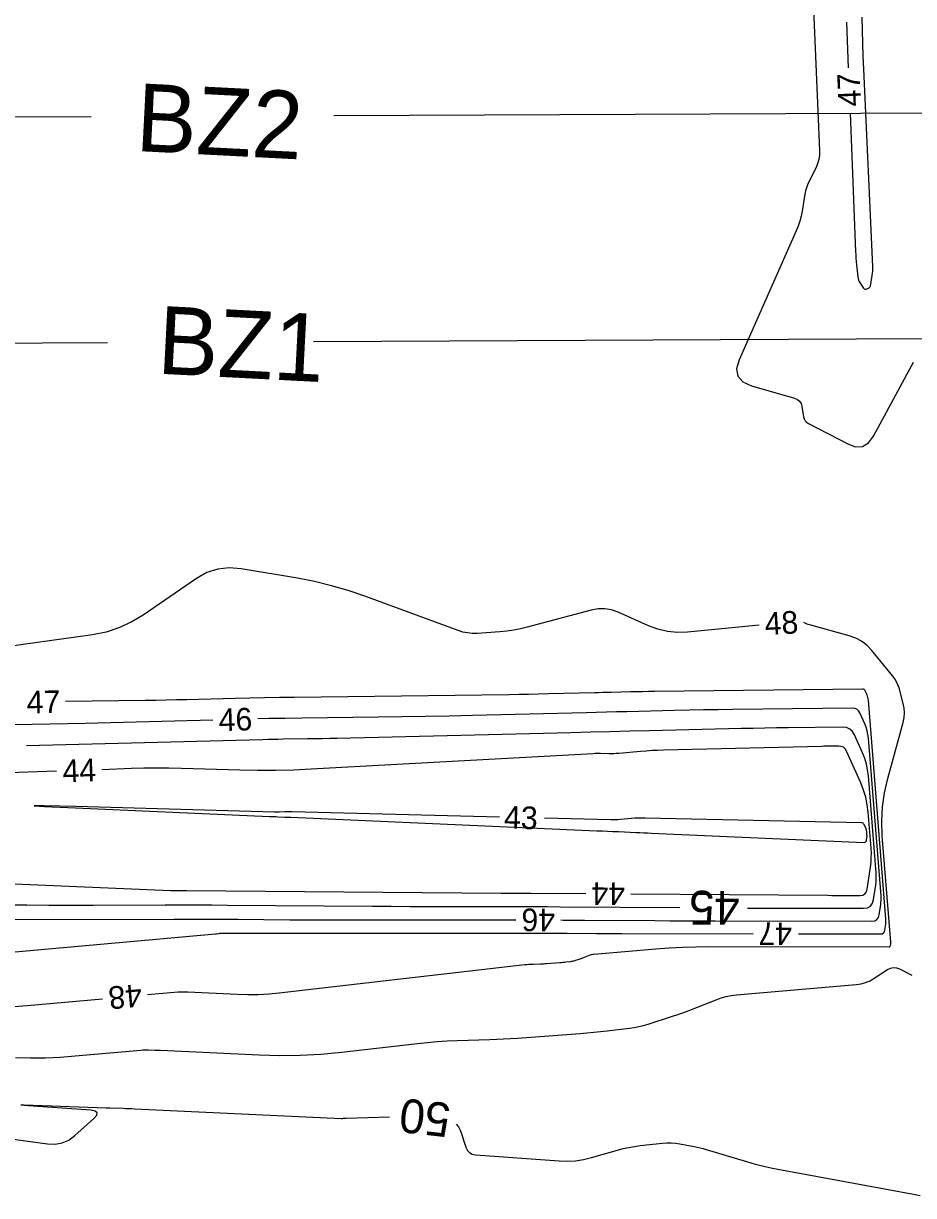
# Model space of a CAD drawing. Extents: x 2384780 to 2405861, y 547869 to 573706.
# Drawn here: x 2393115.8 to 2393194.6, y 552673.3 to 552777 of the extents above; entities that cross this region are included whole.
import ezdxf

# ---------------------------------------------------------------- set-up
doc = ezdxf.new("R2010")
doc.units = 0
for name, color, linetype in [('Old_Level_60', 7, 'Continuous'), ('Old_Level_61', 7, 'Continuous'), ('Prop Buffer Zone 1', 7, 'Continuous'), ('Prop Buffer Zone 2', 7, 'Continuous')]:
    doc.layers.add(name, color=color, linetype=linetype)

msp = doc.modelspace()

# ---------------------------------------------------------------- linework, layer by layer
at = {"layer": 'Old_Level_60'}
for points in [[(2393185.2055, 552790.12325), (2393186.23975, 552765.789), (2393186.232, 552765.381), (2393186.17375, 552764.98425), (2393186.06475, 552764.598), (2393185.905, 552764.22275), (2393185.30075, 552763.01475), (2393185.1815, 552762.7525), (2393185.08275, 552762.4835), (2393185.00475, 552762.208), (2393184.947, 552761.92575)], [(2393188.619, 552777.12775), (2393188.7815, 552773.09825)], [(2393188.9425, 552769.1015), (2393189.43675, 552756.84425), (2393189.451, 552756.55075), (2393189.47025, 552756.258), (2393189.49425, 552755.9655), (2393189.523, 552755.67325), (2393189.63625, 552754.61375), (2393189.661, 552754.46525), (2393189.703, 552754.323), (2393189.76175, 552754.18675), (2393189.838, 552754.057), (2393190.14225, 552753.60075), (2393190.19125, 552753.5455), (2393190.2475, 552753.5155), (2393190.31125, 552753.51025), (2393190.38225, 552753.5305), (2393190.62625, 552753.63675), (2393190.67325, 552753.66375), (2393190.70975, 552753.699), (2393190.7355, 552753.74275), (2393190.75075, 552753.79475), (2393190.91375, 552754.7225), (2393190.94325, 552754.92175), (2393190.9615, 552755.1215), (2393190.96875, 552755.322), (2393190.965, 552755.52325), (2393190.151, 552772.9735), (2393190.10325, 552774.125), (2393190.067, 552775.27675), (2393190.0425, 552776.42875), (2393190.02975, 552777.581)], [(2393184.947, 552761.92575), (2393184.6955, 552760.4085), (2393184.60775, 552759.965), (2393184.4925, 552759.52975), (2393184.35, 552759.10275), (2393184.18025, 552758.68375), (2393179.13275, 552747.2735), (2393178.90525, 552746.46125), (2393179.01, 552745.80475), (2393179.44725, 552745.304), (2393180.217, 552744.959), (2393184.03125, 552743.8695), (2393184.27875, 552743.765), (2393184.469, 552743.6095), (2393184.60175, 552743.4025), (2393184.677, 552743.1445), (2393184.829, 552742.218), (2393184.87975, 552742.03275), (2393184.967, 552741.874), (2393185.09075, 552741.7415), (2393185.251, 552741.63525), (2393188.7345, 552739.82175), (2393189.43775, 552739.57425), (2393190.0545, 552739.609), (2393190.58475, 552739.926), (2393191.0285, 552740.525), (2393194.56975, 552747.0695)], [(2393180.892, 552723.79475), (2393174.54525, 552723.17175), (2393173.6555, 552723.14075), (2393172.78475, 552723.224), (2393171.9325, 552723.4215), (2393171.09875, 552723.73325), (2393168.40575, 552724.93825), (2393167.8245, 552725.14375), (2393167.23475, 552725.24375), (2393166.63675, 552725.23825), (2393166.0305, 552725.127), (2393160.3715, 552723.60875), (2393159.772, 552723.46325), (2393159.1675, 552723.34725), (2393158.558, 552723.26075), (2393157.94375, 552723.204), (2393155.92875, 552723.06625), (2393155.50025, 552723.05925), (2393155.07825, 552723.09675), (2393154.6625, 552723.17925), (2393154.253, 552723.30625), (2393145.985, 552726.34925), (2393144.52125, 552726.85), (2393143.039, 552727.282), (2393141.5385, 552727.645), (2393140.0195, 552727.939), (2393135.0275, 552728.7865), (2393133.9795, 552728.869), (2393132.97525, 552728.7525), (2393132.01475, 552728.43725), (2393131.09775, 552727.9235), (2393126.3585, 552724.67625), (2393125.3175, 552724.046), (2393124.2255, 552723.547), (2393123.08275, 552723.17925), (2393121.889, 552722.94275), (2393112.9575, 552721.68975)], [(2393126.7535, 552691.10125), (2393129.454, 552691.344), (2393129.541, 552691.35025), (2393129.62825, 552691.354), (2393129.71525, 552691.35525), (2393129.8025, 552691.3535), (2393130.08775, 552691.34375), (2393130.149, 552691.3415), (2393130.21, 552691.339), (2393130.271, 552691.3365), (2393130.33225, 552691.33375), (2393134.6875, 552691.1305), (2393135.62, 552691.1055), (2393136.55125, 552691.11825), (2393137.4815, 552691.16875), (2393138.41025, 552691.2565), (2393160.14025, 552693.753), (2393160.3305, 552693.77275), (2393160.52125, 552693.7885), (2393160.712, 552693.8005), (2393160.90325, 552693.80825), (2393161.52825, 552693.82725), (2393161.66225, 552693.832), (2393161.796, 552693.83825), (2393161.92975, 552693.846), (2393162.06325, 552693.8555), (2393163.26325, 552693.9455), (2393163.39425, 552693.956), (2393163.52475, 552693.96775), (2393163.65525, 552693.981), (2393163.78575, 552693.99525), (2393164.2115, 552694.0445), (2393164.30225, 552694.05725), (2393164.392, 552694.0745), (2393164.481, 552694.096), (2393164.56875, 552694.122), (2393165.0385, 552694.273), (2393165.13875, 552694.30625), (2393165.2385, 552694.34125), (2393165.33775, 552694.37775), (2393165.43625, 552694.416), (2393165.87675, 552694.59175), (2393165.972, 552694.626), (2393166.069, 552694.65275), (2393166.16775, 552694.67225), (2393166.268, 552694.6845), (2393171.74975, 552695.155), (2393172.925, 552695.243), (2393174.10125, 552695.3055), (2393175.27875, 552695.3425), (2393176.457, 552695.35425), (2393192.40275, 552695.33775), (2393192.449, 552695.34425), (2393192.4845, 552695.3635), (2393192.5085, 552695.3955), (2393192.52175, 552695.4405), (2393192.5465, 552695.60825), (2393192.55075, 552695.64425), (2393192.553, 552695.6805), (2393192.55325, 552695.7165), (2393192.55125, 552695.75275), (2393191.79975, 552705.15475), (2393191.7525, 552706.4365), (2393191.81675, 552707.7075), (2393191.99275, 552708.968), (2393192.28, 552710.218), (2393193.65, 552715.189), (2393193.73675, 552715.60775), (2393193.766, 552716.0265), (2393193.73775, 552716.44525), (2393193.65225, 552716.86425), (2393193.27875, 552718.23275), (2393193.18475, 552718.51875), (2393193.0625, 552718.79), (2393192.912, 552719.047), (2393192.73325, 552719.28925), (2393190.87275, 552721.557), (2393190.448, 552722.00275), (2393189.97125, 552722.368), (2393189.4425, 552722.6525), (2393188.86175, 552722.85675), (2393185.461, 552723.77575), (2393185.3535, 552723.80725), (2393185.24775, 552723.84375), (2393185.144, 552723.88475), (2393185.04175, 552723.9305), (2393184.85175, 552724.021)], [(2393184.377, 552696.48075), (2393191.64325, 552696.47325), (2393191.7915, 552696.4935), (2393191.90425, 552696.555), (2393191.9815, 552696.6575), (2393192.0235, 552696.801), (2393192.1025, 552697.337), (2393192.11625, 552697.452), (2393192.12325, 552697.56725), (2393192.124, 552697.6825), (2393192.118, 552697.79825), (2393190.5715, 552717.1415), (2393190.5565, 552717.26275), (2393190.53175, 552717.38125), (2393190.49675, 552717.49725), (2393190.4515, 552717.61075), (2393190.28775, 552717.97725), (2393190.24625, 552718.04575), (2393190.192, 552718.0945), (2393190.125, 552718.1235), (2393190.0455, 552718.13225), (2393171.62675, 552717.91725), (2393171.09825, 552717.91025), (2393170.56975, 552717.90175), (2393170.0415, 552717.89125), (2393169.51325, 552717.87925), (2393167.78725, 552717.8375), (2393167.4175, 552717.8285), (2393167.04775, 552717.8195), (2393166.67775, 552717.8105), (2393166.308, 552717.8015), (2393162.23475, 552717.70275), (2393161.362, 552717.683), (2393160.489, 552717.66575), (2393159.616, 552717.651), (2393158.743, 552717.63875), (2393139.7315, 552717.40325), (2393138.42525, 552717.385), (2393137.11925, 552717.362), (2393135.81325, 552717.33475), (2393134.5075, 552717.30275), (2393130.24175, 552717.1915), (2393129.3275, 552717.16925), (2393128.41325, 552717.15), (2393127.499, 552717.1335), (2393126.58475, 552717.12025), (2393119.48025, 552717.02825)], [(2393163.354, 552697.70375), (2393163.5355, 552697.70275), (2393165.4395, 552697.69075), (2393171.65975, 552697.64525), (2393172.9925, 552697.6365), (2393174.3255, 552697.63), (2393175.65825, 552697.6255), (2393176.99125, 552697.623), (2393190.88375, 552697.60875), (2393191.13375, 552697.643), (2393191.32375, 552697.74675), (2393191.45425, 552697.9195), (2393191.525, 552698.16175), (2393191.6585, 552699.06575), (2393191.6815, 552699.25975), (2393191.6935, 552699.454), (2393191.6945, 552699.64875), (2393191.6845, 552699.84375), (2393190.56875, 552713.79875), (2393190.529, 552714.123), (2393190.4625, 552714.44025), (2393190.36875, 552714.75075), (2393190.248, 552715.05425), (2393189.80975, 552716.03475), (2393189.69875, 552716.21825), (2393189.554, 552716.3485), (2393189.37475, 552716.4255), (2393189.16175, 552716.4495), (2393178.56, 552716.32575), (2393177.2695, 552716.3085), (2393175.97925, 552716.2875), (2393174.689, 552716.26225), (2393173.39875, 552716.233), (2393169.184, 552716.13075), (2393168.28075, 552716.10875), (2393167.37775, 552716.087), (2393166.4745, 552716.065), (2393165.5715, 552716.04325), (2393155.52225, 552715.7995), (2393153.4415, 552715.752), (2393151.36075, 552715.71075), (2393149.27975, 552715.67575), (2393147.19875, 552715.647), (2393140.40025, 552715.56275), (2393138.9435, 552715.54225), (2393137.487, 552715.51675), (2393136.5265, 552715.4965)], [(2393132.52775, 552715.39725), (2393121.245, 552715.103), (2393119.6735, 552715.0645), (2393118.102, 552715.03125), (2393116.53025, 552715.00325), (2393114.9585, 552714.98025)], [(2393169.54825, 552700.01425), (2393186.94575, 552699.88725), (2393187.342, 552699.8845), (2393187.73825, 552699.8825), (2393188.1345, 552699.88125), (2393188.53075, 552699.8805), (2393189.82525, 552699.87925), (2393190.073, 552699.91325), (2393190.2615, 552700.016), (2393190.391, 552700.1875), (2393190.461, 552700.4275), (2393190.75025, 552702.38675), (2393190.80025, 552702.807), (2393190.82625, 552703.228), (2393190.8285, 552703.64975), (2393190.8065, 552704.07225), (2393190.55375, 552707.2345), (2393190.47175, 552707.905), (2393190.33375, 552708.561), (2393190.14025, 552709.203), (2393189.8905, 552709.83075), (2393188.631, 552712.6485), (2393188.51275, 552712.84375), (2393188.3585, 552712.9825), (2393188.16775, 552713.06475), (2393187.941, 552713.09), (2393187.14075, 552713.08075), (2393186.96925, 552713.0785), (2393186.79775, 552713.07575), (2393186.62625, 552713.07225), (2393186.45475, 552713.0685), (2393172.43525, 552712.7285), (2393171.9255, 552712.71175), (2393171.41625, 552712.68675), (2393170.9075, 552712.6535), (2393170.39925, 552712.6115), (2393168.47825, 552712.43725), (2393168.25325, 552712.42), (2393168.028, 552712.4095), (2393167.8025, 552712.4055), (2393167.577, 552712.40775), (2393166.8395, 552712.4265), (2393166.6815, 552712.429), (2393166.5235, 552712.42825), (2393166.36575, 552712.42425), (2393166.20775, 552712.41725), (2393141.24975, 552711.0445), (2393139.66925, 552710.974), (2393138.0885, 552710.93675), (2393136.5075, 552710.9325), (2393134.92575, 552710.96125), (2393129.7585, 552711.10925), (2393128.65125, 552711.132), (2393127.544, 552711.13725), (2393126.43675, 552711.125), (2393125.32975, 552711.09525), (2393122.70275, 552711.0035)], [(2393118.70525, 552710.864), (2393110.24325, 552710.56875)], [(2393157.902, 552706.812), (2393139.523, 552707.279), (2393139.3715, 552707.28125), (2393139.22025, 552707.28075), (2393139.06875, 552707.277), (2393138.9175, 552707.27), (2393138.423, 552707.243), (2393138.31725, 552707.23825), (2393138.21125, 552707.23575), (2393138.10525, 552707.2355), (2393137.99925, 552707.23725), (2393120.39, 552707.7415), (2393117.6285, 552707.8135), (2393116.70725, 552707.8185), (2393117.6265, 552707.75675), (2393120.386, 552707.628)], [(2393120.386, 552707.628), (2393137.55825, 552706.87125), (2393137.7435, 552706.86325), (2393137.929, 552706.85525), (2393138.1145, 552706.84725), (2393138.3, 552706.8395), (2393138.90575, 552706.8145), (2393139.0355, 552706.809), (2393139.1655, 552706.8035), (2393139.29525, 552706.79775), (2393139.425, 552706.79225), (2393166.518, 552705.6015), (2393166.9975, 552705.58075), (2393167.477, 552705.56025), (2393167.9565, 552705.54), (2393168.43625, 552705.52), (2393170.00275, 552705.45575), (2393170.3385, 552705.44175), (2393170.674, 552705.42775), (2393171.00975, 552705.41325), (2393171.3455, 552705.39875), (2393190.207, 552704.573), (2393190.281, 552704.58), (2393190.3375, 552704.6085), (2393190.376, 552704.6585), (2393190.397, 552704.72975), (2393190.4365, 552704.998), (2393190.4435, 552705.0555), (2393190.447, 552705.113), (2393190.44725, 552705.17075), (2393190.44425, 552705.2285), (2393190.42025, 552705.52875), (2393190.4125, 552705.59225), (2393190.3995, 552705.65475), (2393190.381, 552705.7155), (2393190.35725, 552705.77525), (2393190.1905, 552706.1485), (2393190.14825, 552706.21875), (2393190.093, 552706.2695), (2393190.02475, 552706.30075), (2393189.9435, 552706.31225), (2393170.8045, 552706.7205), (2393170.5015, 552706.72275), (2393170.199, 552706.7165), (2393169.8965, 552706.70175), (2393169.5945, 552706.6785), (2393168.6085, 552706.589), (2393168.397, 552706.573), (2393168.18525, 552706.563), (2393167.9735, 552706.55925), (2393167.7615, 552706.5615), (2393161.90075, 552706.7105)], [(2393101.8215, 552701.45425), (2393128.78625, 552700.32275), (2393128.9385, 552700.317), (2393129.091, 552700.3125), (2393129.2435, 552700.30925), (2393129.396, 552700.30725), (2393130.0825, 552700.3015), (2393130.09525, 552700.30125), (2393130.108, 552700.30125), (2393130.1205, 552700.30125), (2393130.13325, 552700.30125), (2393130.175, 552700.30125), (2393130.18375, 552700.30125), (2393130.19275, 552700.30125), (2393130.20175, 552700.30125), (2393130.2105, 552700.30125), (2393158.0665, 552700.0855), (2393158.32525, 552700.08375), (2393158.584, 552700.0825), (2393158.84275, 552700.08175), (2393159.1015, 552700.0815), (2393159.947, 552700.08175), (2393160.12825, 552700.0815), (2393160.30925, 552700.081), (2393160.4905, 552700.08025), (2393160.67175, 552700.079), (2393165.54825, 552700.0435)], [(2393106.642, 552697.7385), (2393129.111, 552697.78325), (2393130.521, 552697.78425), (2393131.93125, 552697.782), (2393133.34125, 552697.77625), (2393134.75125, 552697.767), (2393139.3575, 552697.73125), (2393140.34475, 552697.7245), (2393141.33175, 552697.72), (2393142.31875, 552697.717), (2393143.306, 552697.71625), (2393157.823, 552697.718), (2393159.35425, 552697.71675)], [(2393108.09525, 552694.27675), (2393132.75875, 552696.4935), (2393132.7595, 552696.49375), (2393132.7605, 552696.49375), (2393132.76125, 552696.49375), (2393132.76225, 552696.49375), (2393132.765, 552696.4935), (2393132.7655, 552696.4935), (2393132.76625, 552696.4935), (2393132.76675, 552696.4935), (2393132.7675, 552696.4935), (2393132.8105, 552696.4915), (2393132.81975, 552696.49125), (2393132.829, 552696.4915), (2393132.838, 552696.49175), (2393132.84725, 552696.49275), (2393133.0945, 552696.52125), (2393133.1475, 552696.5265), (2393133.2005, 552696.53025), (2393133.2535, 552696.5325), (2393133.307, 552696.53325), (2393160.6945, 552696.53675), (2393161.4935, 552696.536), (2393162.2925, 552696.534), (2393163.0915, 552696.53025), (2393163.8905, 552696.52525), (2393166.5005, 552696.506), (2393167.05975, 552696.5025), (2393167.619, 552696.49975), (2393168.1785, 552696.49775), (2393168.73775, 552696.49675), (2393180.377, 552696.48475)], [(2393115.0725, 552685.5355), (2393116.3935, 552685.507), (2393117.71325, 552685.52025), (2393119.032, 552685.5755), (2393120.3495, 552685.673), (2393126.14925, 552686.19425), (2393126.3225, 552686.207), (2393126.496, 552686.2145), (2393126.6695, 552686.2165), (2393126.843, 552686.21325), (2393127.4105, 552686.19375), (2393127.53225, 552686.18925), (2393127.65375, 552686.1845), (2393127.7755, 552686.1795), (2393127.897, 552686.174), (2393136.623, 552685.7665), (2393138.44975, 552685.718), (2393140.274, 552685.743), (2393142.0955, 552685.8415), (2393143.91475, 552686.0135), (2393150.645, 552686.78675), (2393151.5225, 552686.87825), (2393152.401, 552686.95125), (2393153.28125, 552687.00575), (2393154.1625, 552687.04175), (2393157.044, 552687.129), (2393157.66125, 552687.15125), (2393158.278, 552687.18025), (2393158.89475, 552687.21625), (2393159.51075, 552687.259), (2393165.04325, 552687.67475), (2393165.646, 552687.723), (2393166.2485, 552687.7775), (2393166.85025, 552687.838), (2393167.4515, 552687.90425), (2393169.41425, 552688.13125), (2393169.83275, 552688.19), (2393170.24675, 552688.269), (2393170.6565, 552688.36825), (2393171.06175, 552688.488), (2393173.22675, 552689.1845), (2393173.6895, 552689.33775), (2393174.14925, 552689.49875), (2393174.606, 552689.6675), (2393175.06025, 552689.84425), (2393177.09125, 552690.65425), (2393177.5305, 552690.81125), (2393177.9775, 552690.93475), (2393178.4325, 552691.025), (2393178.8955, 552691.08175), (2393189.49475, 552691.99125), (2393189.918, 552692.0535), (2393190.3235, 552692.16625), (2393190.71175, 552692.3295), (2393191.0825, 552692.543), (2393192.2645, 552693.323), (2393192.52025, 552693.452), (2393192.78, 552693.50525), (2393193.0445, 552693.48275), (2393193.31325, 552693.384), (2393194.4055, 552692.8335)], [(2393114.1835, 552690.00175), (2393116.086, 552690.14225), (2393122.76975, 552690.743)]]:
    msp.add_lwpolyline(points, dxfattribs=at)
at = {"layer": 'Old_Level_61'}
for points in [[(2393179.8645, 552698.764), (2393181.03175, 552698.75825), (2393182.51375, 552698.75325), (2393183.99575, 552698.7505), (2393190.12425, 552698.74425), (2393190.476, 552698.7925), (2393190.7435, 552698.93825), (2393190.92725, 552699.1815), (2393191.02675, 552699.52225), (2393191.2145, 552700.7945), (2393191.247, 552701.0675), (2393191.264, 552701.34075), (2393191.26525, 552701.61475), (2393191.251, 552701.88925), (2393190.566, 552710.45625), (2393190.5015, 552710.9835), (2393190.39325, 552711.4995), (2393190.24075, 552712.00425), (2393190.0445, 552712.498), (2393189.332, 552714.092), (2393189.1515, 552714.3905), (2393188.91575, 552714.60225), (2393188.62475, 552714.72775), (2393188.27825, 552714.7665), (2393183.45525, 552714.71025), (2393182.42175, 552714.6965), (2393181.3885, 552714.67975), (2393180.35525, 552714.6595), (2393179.322, 552714.636), (2393171.192, 552714.439), (2393169.45, 552714.3965), (2393167.70775, 552714.35425), (2393165.96575, 552714.312), (2393164.2235, 552714.26975), (2393143.546, 552713.7685), (2393142.8895, 552713.7535), (2393142.23275, 552713.7405), (2393141.576, 552713.72925), (2393140.91925, 552713.72025), (2393138.77375, 552713.69375), (2393138.314, 552713.68725), (2393137.8545, 552713.67925), (2393137.39475, 552713.6695), (2393136.935, 552713.65825), (2393116.0495, 552713.1135)], [(2393114.1005, 552699.0525), (2393116.0575, 552699.0385), (2393118.0145, 552699.0295), (2393119.97175, 552699.0255), (2393121.92875, 552699.027), (2393128.322, 552699.0395), (2393129.692, 552699.04075), (2393131.062, 552699.0385), (2393132.432, 552699.03275), (2393133.80175, 552699.02375), (2393146.65425, 552698.92425), (2393148.306, 552698.91325), (2393149.958, 552698.90525), (2393151.60975, 552698.9005), (2393153.2615, 552698.89925), (2393158.65775, 552698.89975), (2393159.814, 552698.899), (2393160.97025, 552698.89575), (2393162.12675, 552698.8905), (2393163.283, 552698.88325), (2393173.8645, 552698.806)], [(2393099.76375, 552680.365), (2393117.9045, 552677.8865), (2393118.5705, 552677.86225), (2393119.1935, 552677.97775), (2393119.7735, 552678.233), (2393120.31025, 552678.62775), (2393121.994, 552680.14525), (2393122.24925, 552680.43425), (2393122.293, 552680.65075), (2393122.12575, 552680.79475), (2393121.74675, 552680.86625), (2393116.6215, 552681.24), (2393115.798, 552681.30475), (2393115.52425, 552681.33925), (2393115.80025, 552681.3435), (2393116.62575, 552681.31725), (2393123.08375, 552681.07425), (2393123.116, 552681.0735), (2393123.14825, 552681.07375), (2393123.1805, 552681.07525), (2393123.21275, 552681.0775), (2393123.318, 552681.087), (2393123.3405, 552681.08875), (2393123.36325, 552681.08975), (2393123.38575, 552681.09), (2393123.4085, 552681.0895), (2393124.591, 552681.04875), (2393124.84425, 552681.0395), (2393125.0975, 552681.0295), (2393125.351, 552681.019), (2393125.60425, 552681.0075), (2393143.92175, 552680.1525), (2393143.96275, 552680.15125), (2393144.00375, 552680.15175), (2393144.04475, 552680.154), (2393144.0855, 552680.158), (2393144.219, 552680.17325), (2393144.24775, 552680.17625), (2393144.2765, 552680.17875), (2393144.305, 552680.1805), (2393144.334, 552680.1815), (2393148.17825, 552680.29825)], [(2393154.07625, 552679.63725), (2393154.2825, 552679.40575), (2393154.45575, 552679.0385), (2393154.93325, 552677.5965), (2393155.0635, 552677.32325), (2393155.249, 552677.12125), (2393155.49025, 552676.99025), (2393155.78725, 552676.93075), (2393163.18775, 552676.3845), (2393163.9155, 552676.3625), (2393164.63675, 552676.40475), (2393165.3515, 552676.511), (2393166.0595, 552676.68125), (2393168.36125, 552677.3425), (2393168.8565, 552677.474), (2393169.356, 552677.58475), (2393169.85975, 552677.6745), (2393170.3675, 552677.744), (2393172.33325, 552677.97125), (2393172.7215, 552678.00125), (2393173.10875, 552678.00175), (2393173.49475, 552677.9725), (2393173.87975, 552677.9135), (2393175.13525, 552677.67225), (2393175.4035, 552677.61725), (2393175.67, 552677.55525), (2393175.935, 552677.48625), (2393176.198, 552677.41075), (2393179.76575, 552676.334), (2393180.533, 552676.11425), (2393181.30525, 552675.91625), (2393182.083, 552675.74025), (2393182.866, 552675.586), (2393194.5665, 552673.45), (2393195.1635, 552673.324)]]:
    msp.add_lwpolyline(points, dxfattribs=at)
at = {"layer": 'Prop Buffer Zone 1'}
for points in [[(2392814.318, 552987.25575), (2392856.858, 552947.124), (2392910.191, 552903.03325), (2392966.7405, 552858.544), (2393024.089, 552809.45125), (2393072.89275, 552770.57925), (2393091.28025, 552755.58975), (2393111.64975, 552748.752), (2393123.2175, 552748.8085)], [(2393141.4525, 552748.8975), (2393207.522, 552749.22)]]:
    msp.add_lwpolyline(points, dxfattribs=at)
at = {"layer": 'Prop Buffer Zone 2'}
for points in [[(2392828.79425, 553001.09425), (2392870.106, 552962.12125), (2392922.74775, 552918.602), (2392979.43225, 552874.0065), (2393036.82625, 552824.87475), (2393085.442, 552786.15275), (2393101.09575, 552773.3915), (2393114.8695, 552768.768), (2393121.7695, 552768.79875)], [(2393143.25425, 552768.894), (2393209.892, 552769.18975), (2393261.0705, 552757.6035)]]:
    msp.add_lwpolyline(points, dxfattribs=at)

# ---------------------------------------------------------------- texts
at = {"layer": 'Old_Level_60'}
for s, rotation, p in [('47', 92.3090333, (2393189.919, 552769.70825)), ('48', 3.2724056, (2393181.43825, 552722.90575)), ('47', 0.7424472, (2393116.0605, 552715.98375)), ('46', 1.4218528, (2393133.072, 552714.413)), ('44', 1.9988639, (2393119.2595, 552709.88275)), ('43', 358.5444389, (2393158.294, 552705.80175)), ('44', 179.5813583, (2393169.03575, 552701.018)), ('46', 179.8114861, (2393162.83775, 552698.70725)), ('47', 179.9411361, (2393183.811, 552697.48125)), ('48', 185.1359222, (2393126.16975, 552692.05275))]:
    msp.add_text(s, height=2, rotation=rotation, dxfattribs=at).set_placement(p)
at = {"layer": 'Old_Level_61'}
for s, rotation, p in [('45', 179.5995389, (2393179.178, 552700.26775)), ('50', 173.6058639, (2393153.68825, 552681.449))]:
    msp.add_text(s, height=3, rotation=rotation, dxfattribs=at).set_placement(p)
at = {"layer": 'Prop Buffer Zone 1'}
msp.add_text('BZ1', height=6, rotation=357.0546222, dxfattribs=at).set_placement((2393127.548, 552746.0465))
at = {"layer": 'Prop Buffer Zone 2'}
msp.add_text('BZ2', height=6, rotation=357.0546222, dxfattribs=at).set_placement((2393125.636, 552765.74525))

doc.saveas('drawing.dxf')
